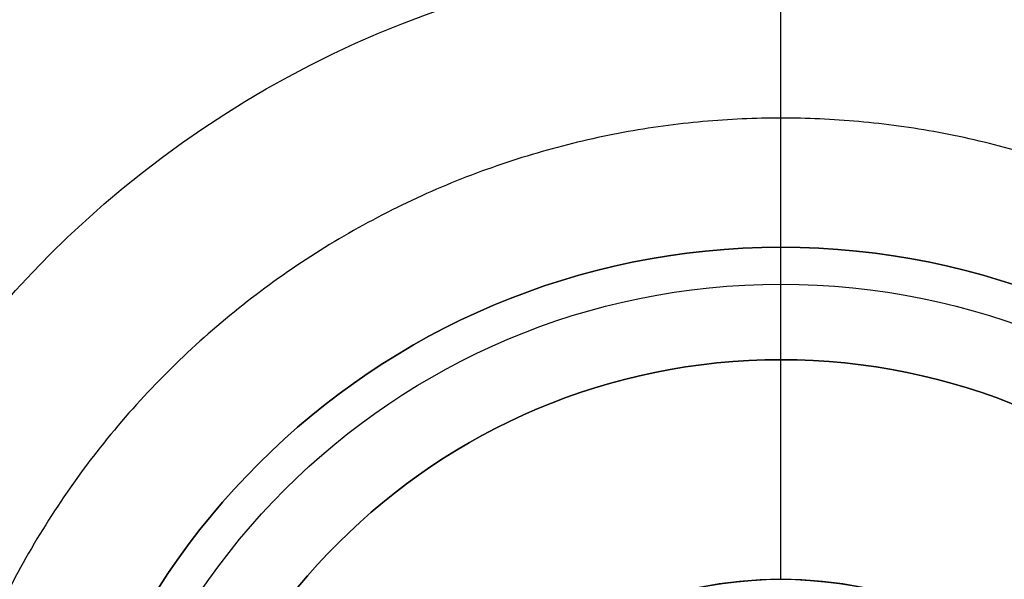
# Model space of a CAD drawing. Header units: millimetres. Extents: x -726 to 706, y -16 to 15.
# Tile 652 of 656: x 636.81 to 643.48, y 3.01 to 6.8. Entities that reach past the tile are written whole.
import ezdxf

# ---------------------------------------------------------------- set-up
doc = ezdxf.new("R2010")
doc.units = ezdxf.units.MM
doc.layers.add('METAL NEGRO', color=7, linetype='Continuous')

msp = doc.modelspace()

# ---------------------------------------------------------------- linework, layer by layer
at = {"layer": 'METAL NEGRO'}
for p, q in [((641.9644, 4.4976, 1099.831), (641.9644, 7.2597, 1099.831)), ((641.9644, 3.0097, 1084.831), (641.9644, 5.0097, 1084.831)), ((641.9644, 4.4976, 1093.331), (641.9644, 4.4976, 1099.831)), ((641.9644, 3.0097, 1093.331), (641.9644, 4.4976, 1093.331)), ((641.9644, 3.0097, 1093.331), (641.9644, 3.0097, 1084.831))]:
    msp.add_line(p, q, dxfattribs=at)
at = {"layer": 'METAL NEGRO', "extrusion": (0, 0, -1)}
for centre, radius, start, end in [((-641.9644, 0.2597, -1099.831), 7, 0, 180), ((-641.9644, 0.2597, -1099.831), 5, 270, 90), ((-641.9644, 0.2597, -1099.831), 5, 90, 270), ((-641.9644, 0.2597, -1084.831), 4.75, 0, 180), ((-641.9644, 0.2597, -1099.831), 4.2379, 0, 180), ((-641.9644, 0.2597, -1089.081), 2.75, 46.19717, 180)]:
    msp.add_arc(centre, radius, start, end, dxfattribs=at)
at = {"layer": 'METAL NEGRO'}
for centre, radius, start, end in [((641.9644, 0.2597, 1101.331), 5, 90, 270), ((641.9644, 0.2597, 1100.581), 5, 90, 270), ((641.9644, 0.2597, 1101.331), 5, 270, 90), ((641.9644, 0.2597, 1100.581), 5, 270, 90), ((641.9644, 0.2597, 1093.331), 4.2379, 0, 180), ((641.9644, 0.2597, 1096.581), 4.2379, 0, 180), ((641.9644, 0.2597, 1084.831), 2.75, 0, 180)]:
    msp.add_arc(centre, radius, start, end, dxfattribs=at)
for points in [[(641.9644, 5.0097, 1084.831), (641.9644, 7.2597, 1099.831)], [(641.9644, 5.2597, 1099.831), (641.9644, 5.2597, 1101.331)]]:
    msp.add_open_spline(points, degree=1, dxfattribs=at)
msp.add_rational_spline([(647.8394, 0.2597, 1092.331), (647.8394, 6.1347, 1092.331), (641.9644, 6.1347, 1092.331), (636.0894, 6.1347, 1092.331), (636.0894, 0.2597, 1092.331)], [1, 0.707106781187, 1, 0.707106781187, 1], degree=2, knots=[1.570796, 1.570796, 1.570796, 3.141593, 3.141593, 4.712389, 4.712389, 4.712389], dxfattribs=at)

doc.saveas('drawing.dxf')
